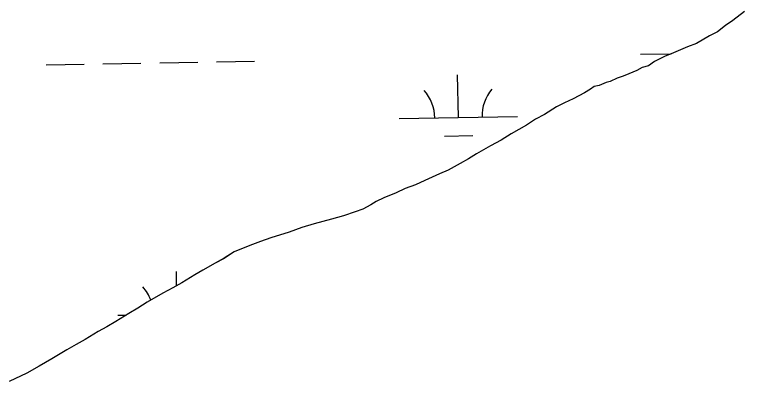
# Model space of a CAD drawing. Extents: x 3914892 to 3953151, y 242587 to 268572.
# Drawn here: x 3948597 to 3949213, y 262695 to 263005 of the extents above; entities that cross this region are included whole.
import ezdxf

# ---------------------------------------------------------------- set-up
doc = ezdxf.new("R2010")
doc.units = 0
doc.layers.add('V-TOPO-SHOR', color=7, linetype='Continuous')
doc.layers.add('V-WETL-SWMP', color=7, linetype='Continuous')

msp = doc.modelspace()

# ---------------------------------------------------------------- linework, layer by layer
at = {"layer": 'V-TOPO-SHOR'}
for points in [[(3949213.29, 263007.68), (3949203.64, 263000.1), (3949197.31, 262996.05), (3949190.6, 262990.71), (3949183.83, 262987.07), (3949172.85, 262980.75), (3949165.21, 262977.95), (3949153.33, 262972.88), (3949145.69, 262969.65), (3949137.23, 262965.54), (3949132.18, 262961.96), (3949127.06, 262960.52), (3949122.42, 262957.81), (3949115.63, 262955.04), (3949110.96, 262953.18), (3949105.86, 262951.32), (3949099.93, 262948.57), (3949096.52, 262947.61), (3949090.58, 262945.29), (3949086.31, 262944.31), (3949083.37, 262942.08), (3949078.31, 262938.93), (3949068.58, 262933.92), (3949061.38, 262930.7), (3949054.61, 262927.07), (3949044.49, 262920.77), (3949036.88, 262916.68), (3949029.29, 262911.74), (3949016.19, 262904.49), (3949007.76, 262899.09), (3948998.89, 262894.11), (3948987.06, 262887.32), (3948980.31, 262883.26), (3948973.13, 262879.19), (3948962.98, 262873.74), (3948955.77, 262870.53), (3948943.48, 262865.02), (3948935.43, 262861.35), (3948926.94, 262858.1), (3948919.31, 262854.44), (3948908.7, 262850.27), (3948902.35, 262847.08), (3948897.71, 262844.37), (3948890.94, 262840.73), (3948884.57, 262838.4), (3948874.79, 262835.11), (3948864.56, 262832.24), (3948850.08, 262828.38), (3948839.44, 262825.07), (3948828.81, 262821.33), (3948813.49, 262816.59), (3948804.57, 262813.32), (3948795.65, 262810.06), (3948782.5, 262804.52), (3948774.06, 262799.12), (3948766.45, 262795.04), (3948755.89, 262789.15), (3948749.14, 262785.09), (3948738.17, 262778.33)], [(3948738.17, 262778.33), (3948730.56, 262774.25), (3948722.1, 262769.71), (3948709.02, 262762.03), (3948701, 262757.07), (3948693.4, 262752.56), (3948682.43, 262745.8), (3948674.84, 262741.28), (3948667.65, 262737.21), (3948656.69, 262730.45), (3948649.08, 262726.36), (3948641.05, 262721.84), (3948628.39, 262714.17), (3948617.84, 262707.85), (3948607.27, 262701.96), (3948592.45, 262695.09)]]:
    msp.add_lwpolyline(points, dxfattribs=at)
at = {"layer": 'V-WETL-SWMP'}
for p, q in [((3949213.29, 263007.68), (3949203.64, 263000.1)), ((3949197.31, 262996.05), (3949190.6, 262990.71)), ((3949203.64, 263000.1), (3949197.31, 262996.05)), ((3949190.6, 262990.71), (3949183.83, 262987.07)), ((3949183.83, 262987.07), (3949172.85, 262980.74)), ((3949165.21, 262977.95), (3949153.33, 262972.88)), ((3949172.85, 262980.74), (3949165.21, 262977.95)), ((3949125.43, 262971.6), (3949151.4, 262972.06)), ((3949153.33, 262972.88), (3949145.69, 262969.65)), ((3948719.59, 262964.34), (3948751.59, 262964.91)), ((3948767.58, 262965.2), (3948799.58, 262965.77)), ((3949137.23, 262965.54), (3949132.18, 262961.96)), ((3949145.69, 262969.65), (3949137.23, 262965.54)), ((3948623.61, 262962.62), (3948655.6, 262963.19)), ((3948671.6, 262963.48), (3948703.59, 262964.05)), ((3949127.07, 262960.52), (3949122.42, 262957.81)), ((3949132.18, 262961.96), (3949127.07, 262960.52)), ((3948971.77, 262918.1), (3948971.13, 262954.09)), ((3949110.96, 262953.18), (3949105.86, 262951.32)), ((3949115.63, 262955.04), (3949110.96, 262953.18)), ((3949122.42, 262957.81), (3949115.63, 262955.04)), ((3949096.52, 262947.61), (3949090.58, 262945.29)), ((3949099.93, 262948.57), (3949096.52, 262947.61)), ((3949105.86, 262951.32), (3949099.93, 262948.57)), ((3949083.37, 262942.08), (3949078.31, 262938.92)), ((3949086.31, 262944.31), (3949083.37, 262942.08)), ((3949090.58, 262945.29), (3949086.31, 262944.31)), ((3949078.31, 262938.92), (3949068.58, 262933.92)), ((3949061.38, 262930.7), (3949054.61, 262927.07)), ((3949068.58, 262933.92), (3949061.38, 262930.7)), ((3949054.61, 262927.07), (3949044.49, 262920.77)), ((3948921.78, 262917.21), (3949021.77, 262918.99)), ((3949036.88, 262916.68), (3949029.29, 262911.74)), ((3949044.49, 262920.77), (3949036.88, 262916.68)), ((3949029.29, 262911.74), (3949016.19, 262904.49)), ((3949016.19, 262904.49), (3949007.76, 262899.09)), ((3948960.05, 262902.46), (3948984.05, 262902.89)), ((3949007.76, 262899.09), (3948998.89, 262894.11)), ((3948998.89, 262894.11), (3948987.06, 262887.33)), ((3948987.06, 262887.33), (3948980.31, 262883.26)), ((3948973.13, 262879.19), (3948962.98, 262873.74)), ((3948980.31, 262883.26), (3948973.13, 262879.19)), ((3948962.98, 262873.74), (3948955.77, 262870.53)), ((3948955.77, 262870.53), (3948943.48, 262865.02)), ((3948935.43, 262861.35), (3948926.94, 262858.1)), ((3948943.48, 262865.02), (3948935.43, 262861.35)), ((3948919.31, 262854.44), (3948908.7, 262850.27)), ((3948926.94, 262858.1), (3948919.31, 262854.44)), ((3948908.7, 262850.27), (3948902.35, 262847.08)), ((3948897.71, 262844.37), (3948890.94, 262840.73)), ((3948902.35, 262847.08), (3948897.71, 262844.37)), ((3948884.57, 262838.4), (3948874.79, 262835.11)), ((3948890.94, 262840.73), (3948884.57, 262838.4)), ((3948864.56, 262832.24), (3948850.08, 262828.38)), ((3948874.79, 262835.11), (3948864.56, 262832.24)), ((3948839.44, 262825.07), (3948828.81, 262821.33)), ((3948850.08, 262828.38), (3948839.44, 262825.07)), ((3948828.81, 262821.33), (3948813.49, 262816.59)), ((3948804.57, 262813.32), (3948795.65, 262810.06)), ((3948813.49, 262816.59), (3948804.57, 262813.32)), ((3948795.65, 262810.06), (3948782.5, 262804.52)), ((3948774.06, 262799.13), (3948766.45, 262795.04)), ((3948782.5, 262804.52), (3948774.06, 262799.13)), ((3948766.45, 262795.04), (3948755.89, 262789.15)), ((3948733.81, 262775.99), (3948733.59, 262787.96)), ((3948755.89, 262789.15), (3948749.14, 262785.09)), ((3948749.14, 262785.09), (3948738.17, 262778.33)), ((3948730.56, 262774.25), (3948722.1, 262769.71)), ((3948738.17, 262778.33), (3948730.56, 262774.25)), ((3948722.1, 262769.71), (3948709.02, 262762.03)), ((3948709.02, 262762.03), (3948701, 262757.07)), ((3948701, 262757.07), (3948693.4, 262752.56)), ((3948693.4, 262752.56), (3948682.43, 262745.8)), ((3948684.24, 262751.07), (3948691.19, 262751.19)), ((3948682.43, 262745.8), (3948674.84, 262741.28)), ((3948667.65, 262737.21), (3948656.69, 262730.45)), ((3948674.84, 262741.28), (3948667.65, 262737.21)), ((3948649.08, 262726.36), (3948641.05, 262721.84)), ((3948656.69, 262730.45), (3948649.08, 262726.36)), ((3948641.05, 262721.84), (3948628.39, 262714.17)), ((3948628.39, 262714.17), (3948617.84, 262707.85)), ((3948617.84, 262707.85), (3948607.27, 262701.96)), ((3948607.27, 262701.96), (3948592.45, 262695.09))]:
    msp.add_line(p, q, dxfattribs=at)
for centre, start, end in [((3948916.53, 262917.59), 0.25318, 41.79684), ((3949027, 262919.56), 140.25318, 181.79684), ((3948678.99, 262751.45), 20.48633, 41.79684)]:
    msp.add_arc(centre, 35.25, start, end, dxfattribs=at)

doc.saveas('drawing.dxf')
